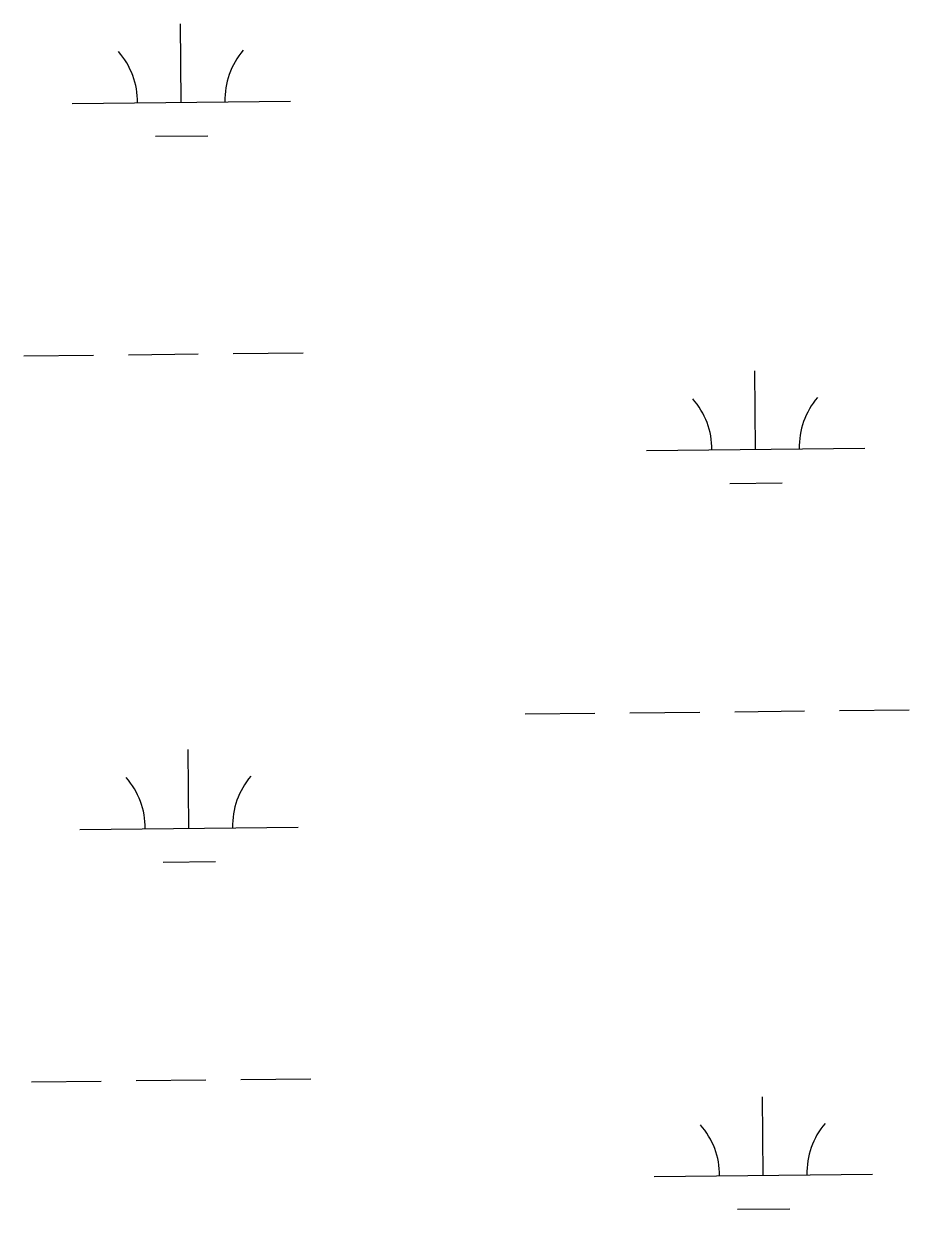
# Model space of a CAD drawing. Extents: x 3734862 to 3772949, y 391520 to 417239.
# Drawn here: x 3748632 to 3749037, y 414078 to 414621 of the extents above; entities that cross this region are included whole.
import ezdxf

# ---------------------------------------------------------------- set-up
doc = ezdxf.new("R2010")
doc.units = 0
doc.layers.add('V-WETL-SWMP', color=7, linetype='Continuous')

msp = doc.modelspace()

# ---------------------------------------------------------------- linework, layer by layer
at = {"layer": 'V-WETL-SWMP'}
for p, q in [((3748703.89, 414585.47), (3748703.51, 414621.46)), ((3748653.9, 414584.94), (3748753.89, 414586)), ((3748692.06, 414569.91), (3748716.06, 414570.16)), ((3748631.71, 414469.27), (3748663.71, 414469.6)), ((3748679.71, 414469.77), (3748711.71, 414470.11)), ((3748727.7, 414470.28), (3748759.7, 414470.62)), ((3748967.03, 414426.38), (3748966.65, 414462.37)), ((3748917.03, 414425.85), (3749017.02, 414426.9)), ((3748955.19, 414410.82), (3748979.19, 414411.07)), ((3748957.45, 414306.2), (3748989.45, 414306.53)), ((3749005.45, 414306.7), (3749037.45, 414307.04)), ((3748861.46, 414305.18), (3748893.45, 414305.52)), ((3748909.45, 414305.69), (3748941.45, 414306.03)), ((3748707.41, 414252.81), (3748707.03, 414288.81)), ((3748657.41, 414252.28), (3748757.41, 414253.34)), ((3748695.57, 414237.25), (3748719.57, 414237.51)), ((3748635.22, 414136.61), (3748667.22, 414136.95)), ((3748683.22, 414137.12), (3748715.22, 414137.45)), ((3748731.22, 414137.62), (3748763.22, 414137.96)), ((3748970.54, 414093.72), (3748970.16, 414129.72)), ((3748920.54, 414093.19), (3749020.54, 414094.25)), ((3748958.7, 414078.16), (3748982.7, 414078.42))]:
    msp.add_line(p, q, dxfattribs=at)
for centre, start, end in [((3748648.65, 414585.36), 359.8334, 41.377), ((3748759.13, 414586.53), 139.8334, 181.377), ((3748911.78, 414426.27), 359.8334, 41.377), ((3749022.26, 414427.43), 139.8334, 181.377), ((3748652.16, 414252.7), 359.8334, 41.377), ((3748762.64, 414253.87), 139.8334, 181.377), ((3748915.29, 414093.61), 359.8334, 41.377), ((3749025.77, 414094.78), 139.8334, 181.377)]:
    msp.add_arc(centre, 35.25, start, end, dxfattribs=at)

doc.saveas('drawing.dxf')
